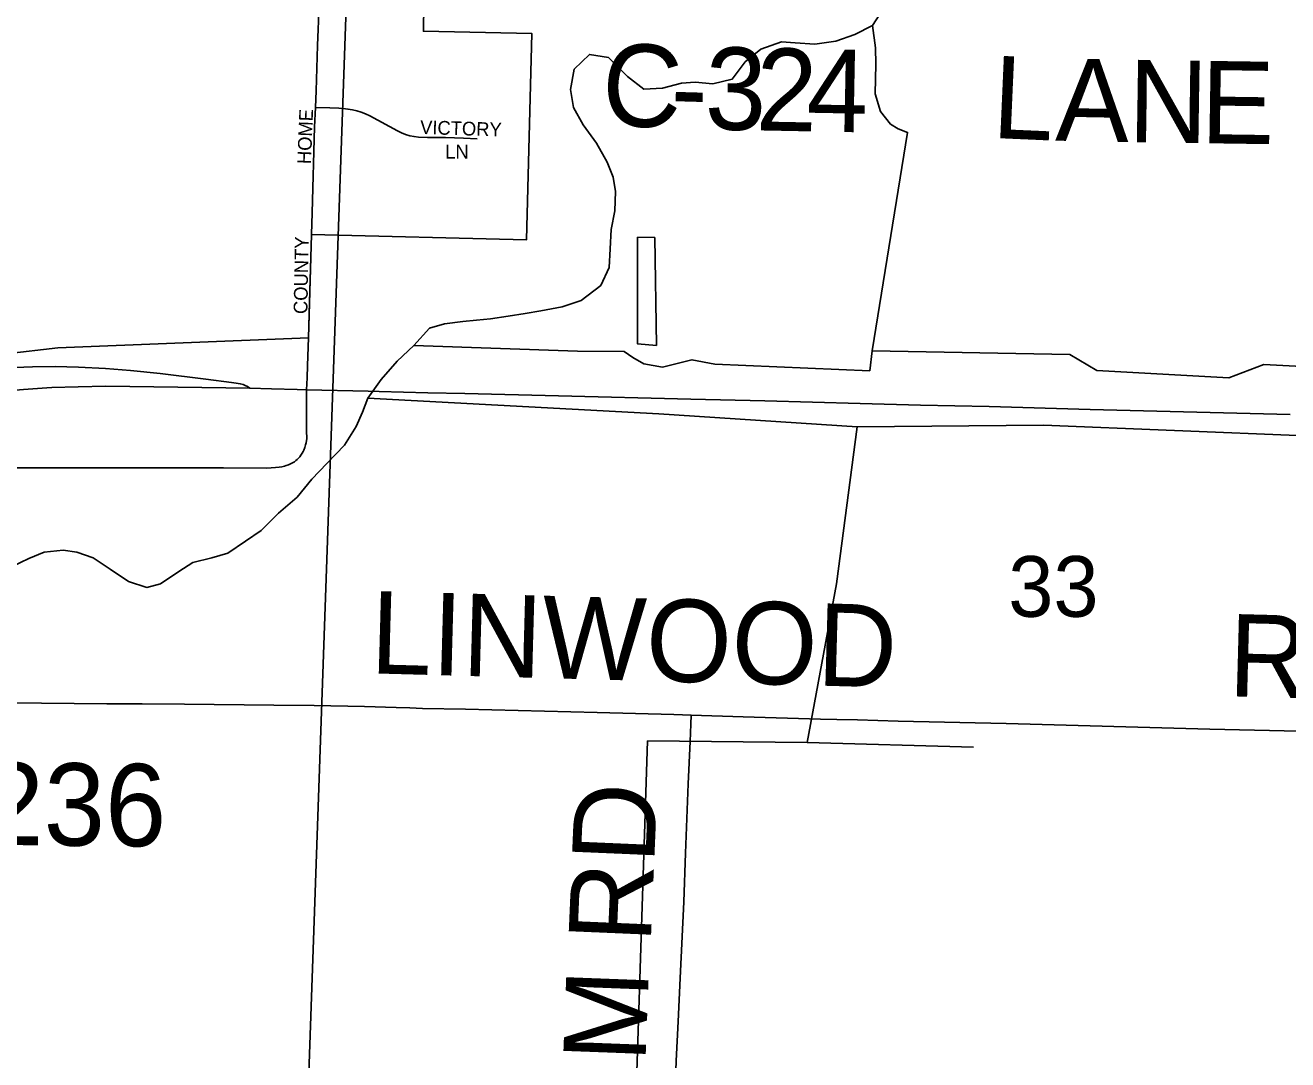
# Model space of a CAD drawing. Extents: x 1443599 to 1910620, y 1028088 to 1361369.
# Drawn here: x 1662236 to 1666834, y 1220636 to 1224403 of the extents above; entities that cross this region are included whole.
import ezdxf

# ---------------------------------------------------------------- set-up
doc = ezdxf.new("R2010")
doc.units = 0
for name, color, linetype in [('GM_X_City_Street', 7, 'Continuous'), ('GM_X_City_Street_Text', 7, 'Continuous'), ('GM_X_Corporation', 7, 'Continuous'), ('GM_X_County_Road', 7, 'Continuous'), ('GM_X_County_Road_Text', 7, 'Continuous'), ('GM_X_Major_River', 7, 'Continuous'), ('GM_X_Minor_Lake', 7, 'Continuous'), ('GM_X_Minor_River', 7, 'Continuous'), ('GM_X_Section', 7, 'Continuous'), ('GM_X_Section_Text', 7, 'Continuous'), ('GM_X_Township_Road', 7, 'Continuous'), ('GM_X_Township_Road_Text', 7, 'Continuous'), ('GM_X_US_Route', 7, 'Continuous')]:
    doc.layers.add(name, color=color, linetype=linetype)

msp = doc.modelspace()

# ---------------------------------------------------------------- linework, layer by layer
at = {"layer": 'GM_X_City_Street'}
for points in [[(1663292.8, 1224103.2), (1663295.1, 1224164.1), (1663300.3, 1224328.7), (1663306.5, 1224476.7), (1663309, 1224551.7), (1663310.1, 1224583.9)], [(1663278.4, 1223640.8), (1663281, 1223719.8), (1663290, 1224032.5), (1663292.8, 1224103.2)], [(1663292.8, 1224103.2), (1663344.8, 1224101.7), (1663377.7, 1224100.8), (1663394.3, 1224099.6), (1663410.9, 1224097.6), (1663427.4, 1224094.7), (1663443.7, 1224090.8), (1663459.7, 1224085.8), (1663475.2, 1224079.6), (1663490.4, 1224072.6), (1663591.7, 1224017.7), (1663606.3, 1224010.6), (1663621.1, 1224004.6), (1663636.3, 1224000), (1663652, 1223997.2), (1663667.9, 1223995.6), (1663700.5, 1223994.4), (1663766.3, 1223993.5), (1663832.2, 1223991.7), (1663881.5, 1223989.3)], [(1663267.3, 1223263.8), (1663271.7, 1223394.6), (1663276.1, 1223556.6), (1663278.4, 1223640.8)]]:
    msp.add_lwpolyline(points, dxfattribs=at)
at = {"layer": 'GM_X_Corporation'}
msp.add_lwpolyline([(1663689.3, 1224578.2), (1663685.9, 1224380.9), (1664081, 1224372.3), (1664061.9, 1223621.4), (1663278.4, 1223640.8), (1663267.3, 1223263.8), (1662354.8, 1223227.5), (1662166.4, 1223206.6)], dxfattribs=at)
at = {"layer": 'GM_X_County_Road'}
msp.add_lwpolyline([(1663260.6, 1223075.6), (1663262.2, 1223118.8), (1663263.7, 1223163.1), (1663267.3, 1223263.8)], dxfattribs=at)
at = {"layer": 'GM_X_Major_River'}
msp.add_lwpolyline([(1665361, 1224463.6), (1665321.8, 1224402.1), (1665257, 1224369.1), (1665188.3, 1224344.3), (1665111.9, 1224333.6), (1665039.7, 1224338.9), (1664989.6, 1224341.8), (1664914.9, 1224315.1), (1664857.9, 1224270), (1664810.6, 1224206.6), (1664740.1, 1224189.8), (1664676, 1224195), (1664625.7, 1224191.9), (1664557.2, 1224173.1), (1664488.9, 1224170.3), (1664429.5, 1224215.5), (1664360.5, 1224284.9), (1664290.5, 1224296.2), (1664235.4, 1224243), (1664222, 1224169), (1664232.9, 1224102.6), (1664267.8, 1224039.8), (1664316.8, 1223972.8), (1664355.7, 1223903.9), (1664376.8, 1223849.3), (1664385.9, 1223797), (1664382.6, 1223726.9), (1664369.3, 1223658.9), (1664366.1, 1223588.8), (1664362.8, 1223520.6), (1664331.6, 1223455), (1664260.3, 1223400.1), (1664191.7, 1223377.3), (1664113.2, 1223362.6), (1664056.8, 1223353.6), (1663994.4, 1223342.7), (1663930.1, 1223333.8), (1663879.8, 1223328.7), (1663829.6, 1223323.6), (1663763.2, 1223314.8), (1663708.7, 1223299.7), (1663651.4, 1223236.5), (1663590.2, 1223179.5), (1663532.8, 1223112.3), (1663483.4, 1223045), (1663464.4, 1222993.2), (1663441.4, 1222941.4), (1663398.1, 1222874), (1663334.7, 1222806.9), (1663279.5, 1222749.8), (1663226.1, 1222684.5), (1663158.8, 1222625.6), (1663095.5, 1222562.5), (1663038.6, 1222523.4), (1662973.6, 1222480.4), (1662915.1, 1222463.4), (1662846.6, 1222446.6), (1662795.8, 1222413.4), (1662728.8, 1222368.5), (1662678.4, 1222355.3), (1662612.6, 1222376.6), (1662545.2, 1222421.9), (1662483.7, 1222463.1), (1662423.9, 1222484.2), (1662373.9, 1222491.2), (1662305.5, 1222484.4), (1662248.9, 1222461.3), (1662188.2, 1222432.3)], dxfattribs=at)
at = {"layer": 'GM_X_Minor_Lake'}
msp.add_line((1664529.3, 1223630), (1664465.2, 1223631.1), dxfattribs=at)
msp.add_lwpolyline([(1664465.2, 1223631.1), (1664466.2, 1223242), (1664534.3, 1223236.8), (1664529.3, 1223630)], dxfattribs=at)
at = {"layer": 'GM_X_Minor_River'}
for points in [[(1663651.4, 1223236.5), (1664247, 1223215.8), (1664417.5, 1223214.8), (1664449.2, 1223192.2), (1664488.9, 1223169.4), (1664557, 1223158.1), (1664663.8, 1223184.3), (1664747.8, 1223168.8), (1665311.2, 1223144.6), (1665320.5, 1223216.7), (1665449.2, 1224012.7), (1665415.3, 1224025.3), (1665387.5, 1224041.9), (1665350.2, 1224088.7), (1665331.3, 1224153.2), (1665333.3, 1224261.5), (1665332.7, 1224320.5), (1665321.8, 1224402.1)], [(1665320.5, 1223216.7), (1666040.6, 1223203.8), (1666137.9, 1223145.9), (1666619, 1223119.2), (1666746.3, 1223167.1), (1667620.3, 1223121.3), (1668424.2, 1223084.9), (1668512.5, 1223081.3), (1668536.9, 1223102.9), (1668559.6, 1223138.6), (1668570.5, 1223158.3), (1668756.8, 1223169.2), (1668818.5, 1223142), (1669039.6, 1223162.1), (1669359.4, 1223200.5), (1669603.1, 1223254.3), (1669861.3, 1223333.4), (1670126.2, 1223441.5)], [(1663483.4, 1223045), (1664543.9, 1222987.9), (1665265.4, 1222940.9), (1665943.7, 1222946.8), (1666898.1, 1222907.6), (1667541.9, 1222892.1), (1667627.5, 1222856.4), (1668175.2, 1222850.7), (1668576.4, 1222843.5), (1668596.9, 1222644.5)], [(1665084.1, 1221790.8), (1665190.8, 1222368.5), (1665265.4, 1222940.9)], [(1664420.4, 1219141), (1664430.5, 1219588.1), (1664466.6, 1220702.7), (1664502.4, 1221797.2)], [(1664502.4, 1221797.2), (1665084.1, 1221790.8), (1665689.8, 1221773.9)]]:
    msp.add_lwpolyline(points, dxfattribs=at)
at = {"layer": 'GM_X_Section'}
for points in [[(1658121.8, 1224660.7), (1663408.2, 1224571.7), (1663221.8, 1219235.6), (1657942.7, 1219394.8), (1657764.7, 1219401.1)], [(1663408.2, 1224571.7), (1668747, 1224447.3), (1668485, 1219152), (1663269.8, 1219233), (1663221.8, 1219235.6)]]:
    msp.add_lwpolyline(points, close=True, dxfattribs=at)
at = {"layer": 'GM_X_Township_Road'}
for points in [[(1662172.8, 1222790.7), (1662402.6, 1222791), (1662671.8, 1222790.8), (1662957.5, 1222790.7), (1663115.1, 1222790.3), (1663132.2, 1222790.9), (1663147.9, 1222791.9), (1663160.2, 1222793.3), (1663170.8, 1222795.1), (1663179.8, 1222797.2), (1663186.7, 1222799.3), (1663195.1, 1222802.3), (1663201.8, 1222805.3), (1663209.6, 1222809.3), (1663216.1, 1222813.4), (1663221.6, 1222817.4), (1663226.7, 1222821.6), (1663231.2, 1222825.8), (1663235.6, 1222830.7), (1663239.9, 1222837), (1663244.5, 1222843.9), (1663247.8, 1222849.9), (1663250.6, 1222855.8), (1663254.1, 1222865), (1663257, 1222874.5), (1663258.9, 1222882.5), (1663260.4, 1222890), (1663261.1, 1222897.1), (1663260.8, 1222927.1), (1663260.7, 1223007.5), (1663260.6, 1223075.6)], [(1661703.6, 1221947.5), (1661709, 1221944.4), (1661714.4, 1221941.8), (1661720.1, 1221939.9), (1661726.2, 1221938.4), (1661733.8, 1221937.1), (1661742.4, 1221936.3), (1661778.3, 1221935.8), (1661854.8, 1221936), (1662031.2, 1221935), (1662295.7, 1221933.5), (1662533.4, 1221932.2), (1662661.4, 1221931.3), (1662815.7, 1221930.2), (1663141.8, 1221926.8), (1663288.3, 1221925.2), (1663472.1, 1221922), (1663587, 1221918.7), (1663636.1, 1221916.7), (1663682.8, 1221914.7), (1663839.1, 1221912.8), (1664318.6, 1221900.5), (1664597.5, 1221892.6), (1664661.2, 1221890.6)], [(1664601.2, 1220487.5), (1664606.2, 1220631.1), (1664613.9, 1220775.2), (1664620.6, 1220932.6), (1664634, 1221211.1), (1664640, 1221388.2), (1664650.8, 1221640.6), (1664658.1, 1221794.7), (1664660.1, 1221857), (1664661.2, 1221890.6)], [(1664661.2, 1221890.6), (1664850.1, 1221884.7), (1665132.3, 1221875.8), (1665191.3, 1221874.8), (1665266.8, 1221872.8), (1665414.5, 1221869.1), (1665808.2, 1221859.5), (1666549.9, 1221839.5), (1666874.8, 1221832), (1667035.6, 1221828.3), (1667186.5, 1221824.4), (1667416.3, 1221820.5), (1667813.1, 1221811.6), (1667987.3, 1221807.8), (1668236.7, 1221800.4), (1668541.9, 1221793.9), (1668636.9, 1221792.4)]]:
    msp.add_lwpolyline(points, dxfattribs=at)
at = {"layer": 'GM_X_US_Route'}
for points in [[(1662168, 1223155.3), (1662262.9, 1223159.1), (1662344.8, 1223160), (1662430, 1223158), (1662528.2, 1223153.2), (1662619.7, 1223145.8), (1662727.2, 1223134.1), (1662893.4, 1223113.8), (1662986.8, 1223102.3), (1663004.1, 1223099.7), (1663019.1, 1223097.3), (1663030.1, 1223094.4), (1663037.5, 1223091.4), (1663045.1, 1223087.1), (1663053.8, 1223080.8)], [(1660150.9, 1222705.3), (1660158.7, 1222707), (1660171.2, 1222709.5), (1660303.6, 1222736.4), (1660545.5, 1222782.3), (1660690.3, 1222811.2), (1660818.9, 1222837.8), (1660922.8, 1222859.3), (1661114.7, 1222899.1), (1661272.4, 1222930.3), (1661465.5, 1222969.4), (1661637.7, 1223002.1), (1661646.3, 1223003.7), (1661750, 1223021.1), (1661883.2, 1223040.6), (1662000.6, 1223055.5), (1662101.9, 1223065.9), (1662230.1, 1223076.8), (1662314.2, 1223082)], [(1662314.2, 1223082), (1662333.1, 1223083.1), (1662429.1, 1223086.1), (1662529.8, 1223088.7), (1663053.8, 1223080.8)], [(1663053.8, 1223080.8), (1663132.3, 1223078.8), (1663226, 1223076.5), (1663260.6, 1223075.6), (1663485.2, 1223070.1), (1663524.9, 1223069.1)], [(1663524.9, 1223069.1), (1663701.8, 1223064.7), (1663836.8, 1223061.3)], [(1663836.8, 1223061.3), (1664177.6, 1223052.6), (1664660.1, 1223041.2), (1664929.2, 1223034.5), (1665277.1, 1223024.9), (1665496.9, 1223019.8), (1665746.4, 1223014), (1666113.9, 1223003.9), (1666842.5, 1222985.3)]]:
    msp.add_lwpolyline(points, dxfattribs=at)

# ---------------------------------------------------------------- texts
at = {"layer": 'GM_X_City_Street_Text'}
for s, rotation, p in [('HOME', 87.7553, (1663276.6, 1223896.3)), ('VICTORY', 358.2054, (1663673.4, 1224006.8)), ('LN', 0, (1663765.6, 1223917.2)), ('COUNTY', 89.0128, (1663263.4, 1223350.7))]:
    msp.add_text(s, height=50, rotation=rotation, dxfattribs=at).set_placement(p)
at = {"layer": 'GM_X_County_Road_Text'}
for s, rotation, p in [('C', 357.1185, (1664330.6, 1224040.4)), ('3', 358.7202, (1664709.1, 1224024.1)), ('2', 358.8936, (1664894.8, 1224020)), ('4', 358.934, (1665079.8, 1224016.4)), ('L', 357.4835, (1665753.9, 1223992.5)), ('A', 358.9021, (1665986.2, 1223982.4)), ('N', 359.1216, (1666251.3, 1223977.3)), ('E', 359.1559, (1666515.5, 1223973.3)), ('-', 358.3653, (1664583.9, 1224027.7))]:
    msp.add_text(s, height=300, rotation=rotation, dxfattribs=at).set_placement(p)
at = {"layer": 'GM_X_Section_Text'}
msp.add_text('33', height=221, rotation=0, dxfattribs=at).set_placement((1665816, 1222248.6))
at = {"layer": 'GM_X_Township_Road_Text'}
for s, rotation, p in [('LINWOOD', 358.4306, (1663490.6, 1222042.8)), ('RD', 358.5193, (1666615.5, 1221959.3)), ('T-236', 359.4415, (1661700.7, 1221422.1)), ('RD', 87.5554, (1664513.8, 1221058)), ('M', 87.8434, (1664494.5, 1220623.8))]:
    msp.add_text(s, height=300, rotation=rotation, dxfattribs=at).set_placement(p)

doc.saveas('drawing.dxf')
